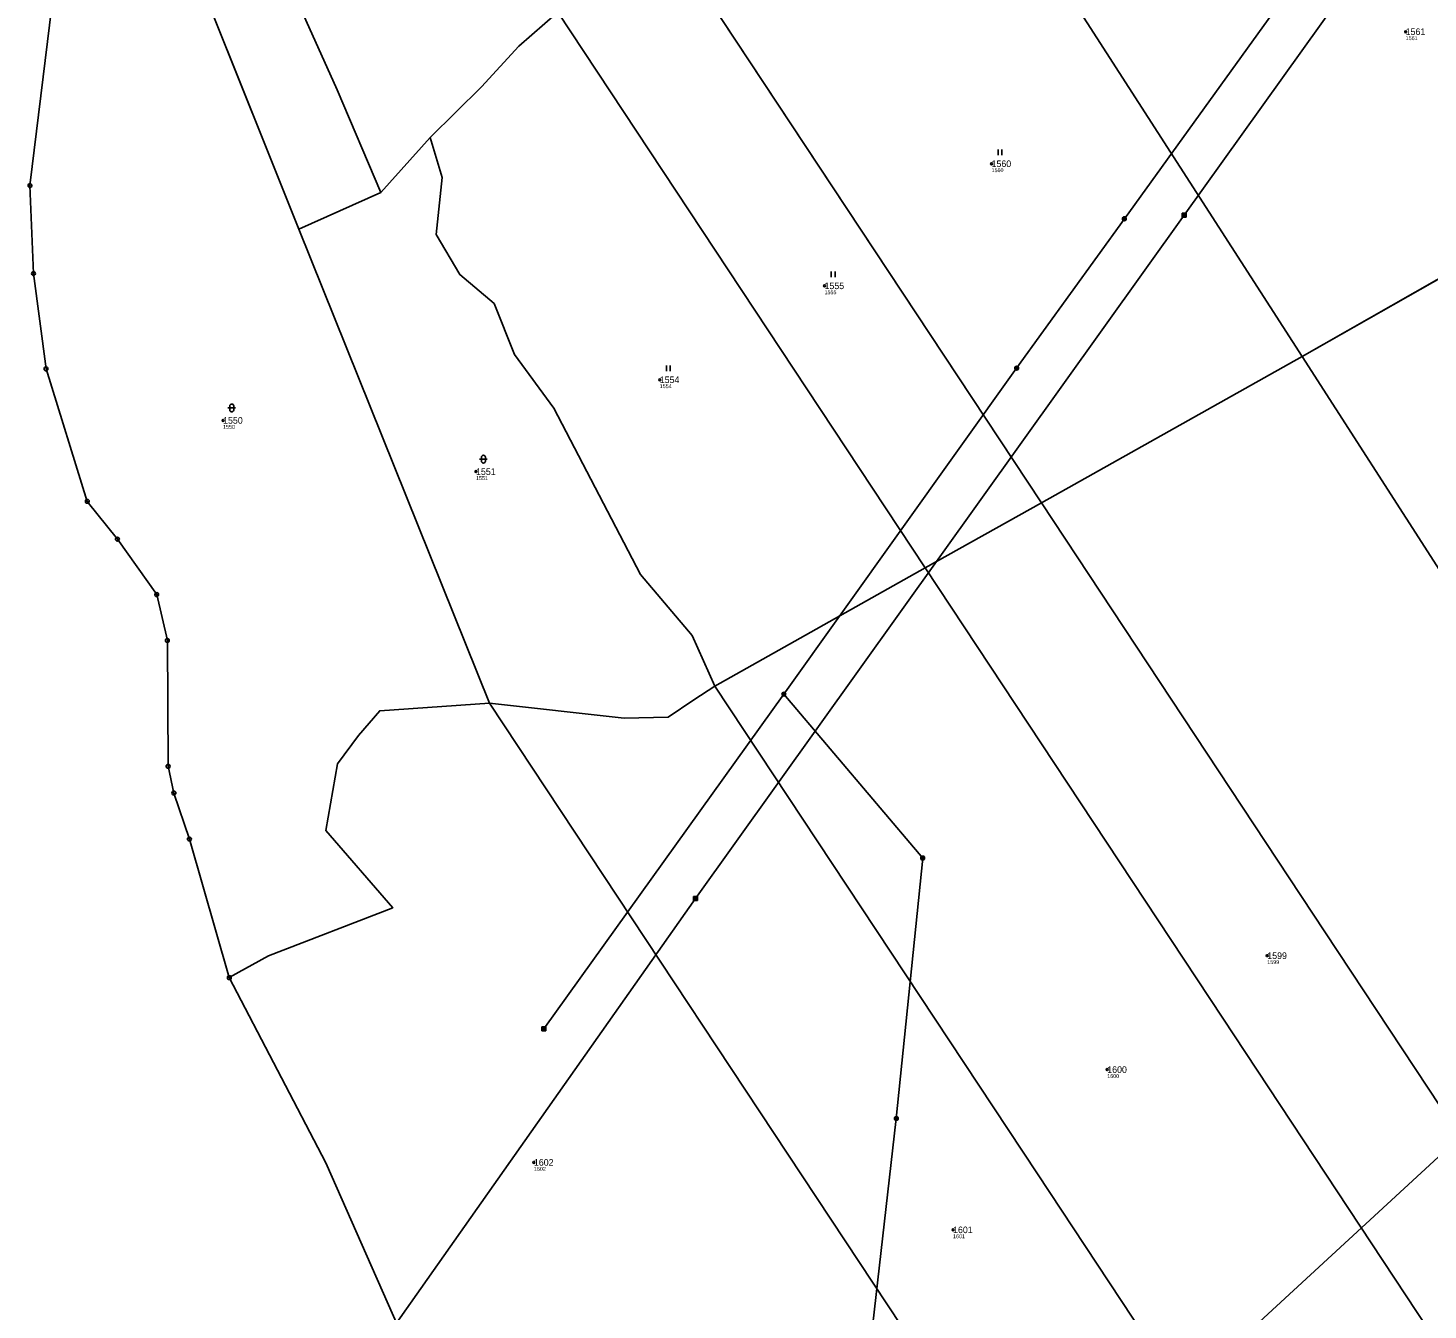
# Model space of a CAD drawing. Extents: x -770088 to -765625, y -1057899 to -1053934.
# Drawn here: x -770087.8 to -769727.7, y -1055810.5 to -1055480.6 of the extents above; entities that cross this region are included whole.
import ezdxf

# ---------------------------------------------------------------- set-up
doc = ezdxf.new("R2010")
doc.units = 0
for name, color, linetype in [('Definiční body', 7, 'Continuous'), ('Hranice parcel', 7, 'Continuous'), ('Parcelní čísla', 7, 'Continuous'), ('Polygon ku', 7, 'Continuous'), ('Polygon parcely', 7, 'Continuous'), ('Poz předměty', 7, 'Continuous'), ('Značky bodu BP', 7, 'Continuous'), ('Značky kultur', 7, 'Continuous')]:
    doc.layers.add(name, color=color, linetype=linetype)

msp = doc.modelspace()

# ---------------------------------------------------------------- linework, layer by layer
at = {"layer": 'Definiční body'}
for centre in [(-769733.44, -1055481.55), (-769839.96, -1055515.52), (-769882.93, -1055546.93), (-769925.31, -1055571.1), (-770037.63, -1055581.56), (-769972.57, -1055594.74), (-769769.04, -1055719.29), (-769810.2, -1055748.61), (-769957.68, -1055772.48), (-769849.86, -1055789.83)]:
    msp.add_circle(centre, 0.25, dxfattribs=at)
at = {"layer": 'Hranice parcel'}
for p, q in [((-770018.16, -1055532.37), (-770055.06, -1055439.89)), ((-769827.14, -1055602.76), (-769923.43, -1055457.02)), ((-770081.7, -1055474.96), (-770087.31, -1055521.14)), ((-769857.04, -1055619.53), (-769951.51, -1055476.53)), ((-769760.09, -1055565.12), (-769649.94, -1055502.45)), ((-769984.32, -1055508.74), (-769997.01, -1055522.89)), ((-769997.01, -1055522.89), (-770018.16, -1055532.37)), ((-769969.06, -1055654.33), (-770018.16, -1055532.37)), ((-769827.14, -1055602.76), (-769760.09, -1055565.12)), ((-770083.17, -1055568.31), (-770072.56, -1055602.39)), ((-769857.04, -1055619.53), (-769827.14, -1055602.76)), ((-769911.14, -1055649.9), (-769857.04, -1055619.53)), ((-770051.97, -1055638.2), (-770051.77, -1055670.56)), ((-769969.06, -1055654.33), (-769863.08, -1055814.74)), ((-770046.28, -1055689.28), (-770036.03, -1055724.94))]:
    msp.add_line(p, q, dxfattribs=at)
for points in [[(-769760.09, -1055565.12), (-769815.34, -1055479.23), (-769870.59, -1055393.34)], [(-769997.01, -1055522.89), (-770008.29, -1055496.47), (-770042.54, -1055420.19)], [(-769984.32, -1055508.74), (-769971.14, -1055495.69), (-769961.57, -1055485.23), (-769951.51, -1055476.53)], [(-769911.14, -1055649.9), (-769916.97, -1055636.92), (-769930.27, -1055621.24), (-769952.56, -1055578.44), (-769962.69, -1055564.64), (-769967.91, -1055551.51), (-769976.71, -1055544.03), (-769982.8, -1055533.7), (-769981.3, -1055519.09), (-769984.32, -1055508.74)], [(-770087.31, -1055521.14), (-770086.4, -1055543.79), (-770083.17, -1055568.31)], [(-769760.09, -1055565.12), (-769689.24, -1055675.26), (-769618.4, -1055785.39)], [(-770072.56, -1055602.39), (-770064.81, -1055612.12), (-770054.7, -1055626.38), (-770051.97, -1055638.2)], [(-769827.14, -1055602.76), (-769754.22, -1055713.12), (-769681.31, -1055823.48)], [(-769857.04, -1055619.53), (-769780.5, -1055735.38), (-769703.95, -1055851.24)], [(-769969.06, -1055654.33), (-769934.43, -1055658.19), (-769923.16, -1055657.88), (-769916.53, -1055653.48), (-769911.14, -1055649.9)], [(-769911.14, -1055649.9), (-769828.18, -1055775.46), (-769745.23, -1055901.01)], [(-770036.03, -1055724.94), (-770025.97, -1055719.33), (-769993.97, -1055706.95), (-770011.18, -1055687.11), (-770008.19, -1055669.93), (-770002.8, -1055662.63), (-769997.32, -1055656.25), (-769969.06, -1055654.33)], [(-770051.77, -1055670.56), (-770050.27, -1055677.44), (-770046.28, -1055689.28)], [(-770036.03, -1055724.94), (-770011.24, -1055772.56), (-769984.79, -1055832.44)]]:
    msp.add_lwpolyline(points, dxfattribs=at)
at = {"layer": 'Polygon ku'}
msp.add_lwpolyline([(-770081.7, -1055474.96), (-770087.31, -1055521.14), (-770086.4, -1055543.79), (-770083.17, -1055568.31), (-770072.56, -1055602.39), (-770064.81, -1055612.12), (-770054.7, -1055626.38), (-770051.97, -1055638.2), (-770051.77, -1055670.56), (-770050.27, -1055677.44), (-770046.28, -1055689.28), (-770036.03, -1055724.94), (-770011.24, -1055772.56), (-769984.79, -1055832.44)], dxfattribs=at)
at = {"layer": 'Polygon parcely'}
for points in [[(-769967.1, -1055403.29), (-770005.8, -1055361.8), (-770013.87, -1055371.97), (-770017.7, -1055376.8), (-770027.44, -1055393.82), (-770042.54, -1055420.19), (-770008.29, -1055496.47), (-769997.01, -1055522.89), (-769984.32, -1055508.74), (-769971.14, -1055495.69), (-769961.57, -1055485.23), (-769951.51, -1055476.53), (-769951.08, -1055468.2)], [(-769706.23, -1055431.55), (-769730.19, -1055433.08), (-769754.86, -1055434.66), (-769773.16, -1055429.92), (-769785.59, -1055418.36), (-769815.44, -1055409.21), (-769834.86, -1055412.41), (-769840.37, -1055395.38), (-769846.25, -1055375.96), (-769866.21, -1055391.75), (-769870.59, -1055393.34), (-769815.34, -1055479.23), (-769760.09, -1055565.12), (-769649.94, -1055502.45), (-769658.98, -1055482.33), (-769670.47, -1055457.13), (-769687.1, -1055420)], [(-769815.34, -1055479.23), (-769870.59, -1055393.34), (-769910.24, -1055416.59), (-769908.08, -1055422.18), (-769909.16, -1055430.61), (-769911.51, -1055433.71), (-769913.85, -1055436.8), (-769908.76, -1055451.14), (-769923.43, -1055457.02), (-769827.14, -1055602.76), (-769760.09, -1055565.12)], [(-770042.54, -1055420.19), (-770049.3, -1055432), (-770055.06, -1055439.89), (-770018.16, -1055532.37), (-769997.01, -1055522.89), (-770008.29, -1055496.47)], [(-770064.81, -1055612.12), (-770054.7, -1055626.38), (-770051.97, -1055638.2), (-770051.77, -1055670.56), (-770050.27, -1055677.44), (-770046.28, -1055689.28), (-770036.03, -1055724.94), (-770025.97, -1055719.33), (-769993.97, -1055706.95), (-770011.18, -1055687.11), (-770008.19, -1055669.93), (-770002.8, -1055662.63), (-769997.32, -1055656.25), (-769969.06, -1055654.33), (-770018.16, -1055532.37), (-770055.06, -1055439.89), (-770063.9, -1055452), (-770075.8, -1055476.4), (-770080.65, -1055475.21), (-770081.7, -1055474.96), (-770087.31, -1055521.14), (-770086.4, -1055543.79), (-770083.17, -1055568.31), (-770072.56, -1055602.39)], [(-769923.43, -1055457.02), (-769925.55, -1055457.87), (-769935.81, -1055468.18), (-769939.01, -1055471.4), (-769951.51, -1055476.53), (-769857.04, -1055619.53), (-769827.14, -1055602.76)], [(-769857.04, -1055619.53), (-769951.51, -1055476.53), (-769961.57, -1055485.23), (-769971.14, -1055495.69), (-769984.32, -1055508.74), (-769981.3, -1055519.09), (-769982.8, -1055533.7), (-769976.71, -1055544.03), (-769967.91, -1055551.51), (-769962.69, -1055564.64), (-769952.56, -1055578.44), (-769930.27, -1055621.24), (-769916.97, -1055636.92), (-769911.14, -1055649.9)], [(-769923.16, -1055657.88), (-769916.53, -1055653.48), (-769911.14, -1055649.9), (-769916.97, -1055636.92), (-769930.27, -1055621.24), (-769952.56, -1055578.44), (-769962.69, -1055564.64), (-769967.91, -1055551.51), (-769976.71, -1055544.03), (-769982.8, -1055533.7), (-769981.3, -1055519.09), (-769984.32, -1055508.74), (-769997.01, -1055522.89), (-770018.16, -1055532.37), (-769969.06, -1055654.33), (-769934.43, -1055658.19)], [(-769618.4, -1055785.39), (-769689.24, -1055675.26), (-769760.09, -1055565.12), (-769827.14, -1055602.76), (-769754.22, -1055713.12), (-769681.31, -1055823.48), (-769676.76, -1055819.18), (-769667.24, -1055811.93), (-769657.07, -1055805.76), (-769643.62, -1055799.1), (-769628.14, -1055790.79)], [(-769780.5, -1055735.38), (-769703.95, -1055851.24), (-769701.93, -1055848.62), (-769693.19, -1055836.43), (-769685.45, -1055827.39), (-769681.31, -1055823.48), (-769754.22, -1055713.12), (-769827.14, -1055602.76), (-769857.04, -1055619.53)], [(-769718.59, -1055869.46), (-769709.05, -1055857.87), (-769703.95, -1055851.24), (-769780.5, -1055735.38), (-769857.04, -1055619.53), (-769911.14, -1055649.9), (-769828.18, -1055775.46), (-769745.23, -1055901.01), (-769727.99, -1055881.15), (-769719.99, -1055871.17)], [(-769745.23, -1055901.01), (-769828.18, -1055775.46), (-769911.14, -1055649.9), (-769916.53, -1055653.48), (-769923.16, -1055657.88), (-769934.43, -1055658.19), (-769969.06, -1055654.33), (-769863.08, -1055814.74), (-769778.68, -1055942.49), (-769775.44, -1055938.19), (-769751.5, -1055908.22)], [(-769908.01, -1055842.08), (-769863.08, -1055814.74), (-769969.06, -1055654.33), (-769997.32, -1055656.25), (-770002.8, -1055662.63), (-770008.19, -1055669.93), (-770011.18, -1055687.11), (-769993.97, -1055706.95), (-770025.97, -1055719.33), (-770036.03, -1055724.94), (-770011.24, -1055772.56), (-769984.79, -1055832.44), (-769983.22, -1055837.72), (-769983.22, -1055842.7), (-769965.27, -1055876.92)]]:
    msp.add_lwpolyline(points, close=True, dxfattribs=at)
msp.add_lwpolyline([(-769649.94, -1055502.45), (-769760.09, -1055565.12), (-769689.24, -1055675.26)], dxfattribs=at)
at = {"layer": 'Poz předměty'}
for p, q in [((-769790.4, -1055528.73), (-769728.52, -1055442.23)), ((-769805.8, -1055529.68), (-769756.66, -1055461.5)), ((-769916.13, -1055704.57), (-769790.4, -1055528.73)), ((-769805.8, -1055529.68), (-769833.51, -1055568.11)), ((-769790.9, -1055528.23), (-769789.9, -1055528.23)), ((-769790.9, -1055529.23), (-769790.9, -1055528.23)), ((-769790.9, -1055528.43), (-769789.9, -1055528.43)), ((-769790.9, -1055528.63), (-769789.9, -1055528.63)), ((-769790.9, -1055528.83), (-769789.9, -1055528.83)), ((-769790.9, -1055529.03), (-769789.9, -1055529.03)), ((-769790.9, -1055529.23), (-769789.9, -1055529.23)), ((-769790.7, -1055529.23), (-769790.7, -1055528.23)), ((-769790.5, -1055529.23), (-769790.5, -1055528.23)), ((-769790.3, -1055529.23), (-769790.3, -1055528.23)), ((-769790.1, -1055529.23), (-769790.1, -1055528.23)), ((-769789.9, -1055529.23), (-769789.9, -1055528.23)), ((-769833.51, -1055568.11), (-769893.4, -1055652)), ((-769955.11, -1055738.09), (-769893.4, -1055652)), ((-769893.4, -1055652), (-769857.67, -1055694.16)), ((-769797.65, -1055837.99), (-769617.82, -1055672.22)), ((-769857.67, -1055694.16), (-769864.46, -1055761.18)), ((-769916.63, -1055704.07), (-769915.63, -1055704.07)), ((-769916.63, -1055705.07), (-769916.63, -1055704.07)), ((-769916.63, -1055704.27), (-769915.63, -1055704.27)), ((-769916.63, -1055704.47), (-769915.63, -1055704.47)), ((-769916.43, -1055705.07), (-769916.43, -1055704.07)), ((-769916.23, -1055705.07), (-769916.23, -1055704.07)), ((-769916.03, -1055705.07), (-769916.03, -1055704.07)), ((-769915.83, -1055705.07), (-769915.83, -1055704.07)), ((-769915.63, -1055705.07), (-769915.63, -1055704.07)), ((-770030.72, -1055867.29), (-769916.13, -1055704.57)), ((-769916.63, -1055704.67), (-769915.63, -1055704.67)), ((-769916.63, -1055704.87), (-769915.63, -1055704.87)), ((-769916.63, -1055705.07), (-769915.63, -1055705.07)), ((-769955.61, -1055737.59), (-769954.61, -1055737.59)), ((-769955.61, -1055738.59), (-769955.61, -1055737.59)), ((-769955.61, -1055737.79), (-769954.61, -1055737.79)), ((-769955.61, -1055737.99), (-769954.61, -1055737.99)), ((-769955.61, -1055738.19), (-769954.61, -1055738.19)), ((-769955.61, -1055738.39), (-769954.61, -1055738.39)), ((-769955.61, -1055738.59), (-769954.61, -1055738.59)), ((-769955.41, -1055738.59), (-769955.41, -1055737.59)), ((-769955.21, -1055738.59), (-769955.21, -1055737.59)), ((-769955.01, -1055738.59), (-769955.01, -1055737.59)), ((-769954.81, -1055738.59), (-769954.81, -1055737.59)), ((-769954.61, -1055738.59), (-769954.61, -1055737.59)), ((-769864.46, -1055761.18), (-769872.62, -1055833.01))]:
    msp.add_line(p, q, dxfattribs=at)
for centre, radius in [((-769805.8, -1055529.68), 0.5), ((-769805.8, -1055529.68), 0.4), ((-769805.8, -1055529.68), 0.3), ((-769805.8, -1055529.68), 0.2), ((-769805.8, -1055529.68), 0.1), ((-769833.51, -1055568.11), 0.5), ((-769833.51, -1055568.11), 0.4), ((-769833.51, -1055568.11), 0.3), ((-769833.51, -1055568.11), 0.2), ((-769833.51, -1055568.11), 0.1), ((-769893.4, -1055652), 0.5), ((-769893.4, -1055652), 0.4), ((-769893.4, -1055652), 0.3), ((-769893.4, -1055652), 0.2), ((-769893.4, -1055652), 0.1), ((-769857.67, -1055694.16), 0.5), ((-769857.67, -1055694.16), 0.4), ((-769857.67, -1055694.16), 0.3), ((-769857.67, -1055694.16), 0.2), ((-769857.67, -1055694.16), 0.1), ((-769864.46, -1055761.18), 0.5), ((-769864.46, -1055761.18), 0.4), ((-769864.46, -1055761.18), 0.3), ((-769864.46, -1055761.18), 0.2), ((-769864.46, -1055761.18), 0.1)]:
    msp.add_circle(centre, radius, dxfattribs=at)
at = {"layer": 'Značky bodu BP'}
for centre, radius in [((-770087.31, -1055521.14), 0.5), ((-770087.31, -1055521.14), 0.0303), ((-770086.4, -1055543.79), 0.5), ((-770086.4, -1055543.79), 0.0303), ((-770083.17, -1055568.31), 0.5), ((-770083.17, -1055568.31), 0.0303), ((-770072.56, -1055602.39), 0.5), ((-770072.56, -1055602.39), 0.0303), ((-770064.81, -1055612.12), 0.5), ((-770064.81, -1055612.12), 0.0303), ((-770054.7, -1055626.38), 0.5), ((-770054.7, -1055626.38), 0.0303), ((-770051.97, -1055638.2), 0.5), ((-770051.97, -1055638.2), 0.0303), ((-770051.77, -1055670.56), 0.5), ((-770051.77, -1055670.56), 0.0303), ((-770050.27, -1055677.44), 0.5), ((-770050.27, -1055677.44), 0.0303), ((-770046.28, -1055689.28), 0.5), ((-770046.28, -1055689.28), 0.0303), ((-770036.03, -1055724.94), 0.5), ((-770036.03, -1055724.94), 0.5), ((-770036.03, -1055724.94), 0.0303), ((-770036.03, -1055724.94), 0.0303)]:
    msp.add_circle(centre, radius, dxfattribs=at)
at = {"layer": 'Značky kultur'}
for p, q in [((-769838.28, -1055513.32), (-769838.28, -1055511.82)), ((-769837.28, -1055513.32), (-769837.28, -1055511.82)), ((-769881.19, -1055544.73), (-769881.19, -1055543.23)), ((-769880.19, -1055544.73), (-769880.19, -1055543.23)), ((-769923.61, -1055568.9), (-769923.61, -1055567.4)), ((-769922.61, -1055568.9), (-769922.61, -1055567.4)), ((-770036.4, -1055578.36), (-770034.4, -1055578.36)), ((-770035.9, -1055577.86), (-770035.9, -1055578.86)), ((-770034.9, -1055578.86), (-770034.9, -1055577.86)), ((-769971.67, -1055591.54), (-769969.67, -1055591.54)), ((-769971.17, -1055591.04), (-769971.17, -1055592.04)), ((-769970.17, -1055592.04), (-769970.17, -1055591.04))]:
    msp.add_line(p, q, dxfattribs=at)
for centre, start, end in [((-770035.4, -1055577.86), 0, 180), ((-770035.4, -1055578.86), 180, 359.9879), ((-769970.67, -1055591.04), 0, 180), ((-769970.67, -1055592.04), 180, 359.9879)]:
    msp.add_arc(centre, 0.5, start, end, dxfattribs=at)

# ---------------------------------------------------------------- texts
at = {"layer": 'Definiční body'}
for s, p in [('1561', (-769733.44, -1055483.71)), ('1560', (-769839.96, -1055517.68)), ('1555', (-769882.93, -1055549.09)), ('1554', (-769925.31, -1055573.26)), ('1550', (-770037.63, -1055583.72)), ('1551', (-769972.57, -1055596.9)), ('1599', (-769769.04, -1055721.45)), ('1600', (-769810.2, -1055750.77)), ('1602', (-769957.68, -1055774.64)), ('1601', (-769849.86, -1055791.99))]:
    msp.add_text(s, height=1, dxfattribs=at).set_placement(p)
at = {"layer": 'Parcelní čísla'}
for s, p in [('1561', (-769733.44, -1055482.4)), ('1560', (-769839.96, -1055516.37)), ('1555', (-769882.93, -1055547.78)), ('1554', (-769925.31, -1055571.95)), ('1550', (-770037.63, -1055582.41)), ('1551', (-769972.57, -1055595.59)), ('1599', (-769769.04, -1055720.14)), ('1600', (-769810.2, -1055749.46)), ('1602', (-769957.68, -1055773.33)), ('1601', (-769849.86, -1055790.68))]:
    msp.add_text(s, height=1.7, dxfattribs=at).set_placement(p)

doc.saveas('drawing.dxf')
